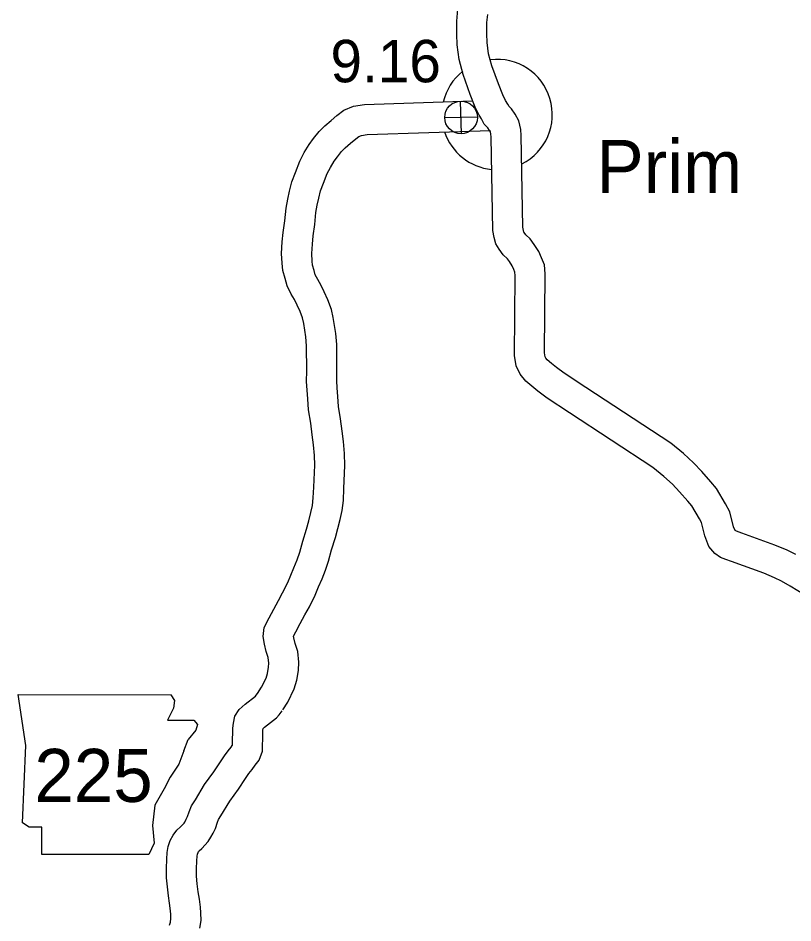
# Model space of a CAD drawing. Extents: x -939622 to -934222, y 1383701 to 1385301.
# Drawn here: x -936523.3 to -936500.16, y 1384758.34 to 1384785.37 of the extents above; entities that cross this region are included whole.
import ezdxf

# ---------------------------------------------------------------- set-up
doc = ezdxf.new("R2010")
doc.units = 0
for name, color, linetype in [('Level 10', 7, 'Continuous'), ('Level 21', 7, 'Continuous'), ('Level 24', 7, 'Continuous'), ('Level 25', 7, 'Continuous'), ('Level 26', 7, 'Continuous')]:
    doc.layers.add(name, color=color, linetype=linetype)

msp = doc.modelspace()

# ---------------------------------------------------------------- linework, layer by layer
at = {"layer": 'Level 10'}
for points in [[(-936499.776, 1384768.122), (-936500.242, 1384768.403), (-936500.495, 1384768.549), (-936500.706, 1384768.651), (-936501.029, 1384768.789), (-936501.991, 1384769.136), (-936502.156, 1384769.197), (-936502.315, 1384769.258), (-936502.493, 1384769.377), (-936502.665, 1384769.583), (-936502.79, 1384769.903), (-936502.884, 1384770.296), (-936502.949, 1384770.413), (-936503.177, 1384770.793), (-936503.294, 1384770.933), (-936503.541, 1384771.216), (-936503.756, 1384771.442), (-936504.013, 1384771.678), (-936504.338, 1384771.938), (-936506.829, 1384773.58), (-936507.5, 1384774.017), (-936507.777, 1384774.219), (-936507.952, 1384774.367), (-936508.132, 1384774.521), (-936508.305, 1384774.727), (-936508.42, 1384774.982), (-936508.476, 1384775.291), (-936508.451, 1384777.679), (-936508.462, 1384777.776), (-936508.493, 1384777.857), (-936508.543, 1384777.965), (-936508.624, 1384778.096), (-936508.682, 1384778.173), (-936508.807, 1384778.295), (-936508.933, 1384778.461), (-936509.024, 1384778.623), (-936509.077, 1384778.808), (-936509.119, 1384779.017), (-936509.169, 1384781.814), (-936509.175, 1384781.903), (-936509.19, 1384781.966), (-936509.216, 1384782.012), (-936509.265, 1384782.083), (-936509.377, 1384782.201), (-936509.457, 1384782.359), (-936509.522, 1384782.466), (-936509.643, 1384782.7), (-936509.795, 1384783.079), (-936510.009, 1384783.677), (-936510.127, 1384784.126), (-936510.186, 1384784.565), (-936510.198, 1384784.883), (-936510.192, 1384785.274), (-936510.163, 1384785.631)], [(-936500.074, 1384769.345), (-936500.332, 1384769.47), (-936500.7, 1384769.627), (-936501.683, 1384769.982), (-936501.839, 1384770.039), (-936501.884, 1384770.056), (-936501.929, 1384770.173), (-936502.037, 1384770.623), (-936502.168, 1384770.862), (-936502.442, 1384771.316), (-936502.61, 1384771.517), (-936502.876, 1384771.822), (-936503.124, 1384772.084), (-936503.427, 1384772.361), (-936503.807, 1384772.667), (-936506.336, 1384774.333), (-936506.989, 1384774.758), (-936507.22, 1384774.927), (-936507.37, 1384775.053), (-936507.491, 1384775.156), (-936507.535, 1384775.209), (-936507.554, 1384775.251), (-936507.575, 1384775.367), (-936507.551, 1384777.723), (-936507.58, 1384777.992), (-936507.664, 1384778.209), (-936507.749, 1384778.392), (-936507.88, 1384778.604), (-936508.003, 1384778.769), (-936508.13, 1384778.893), (-936508.179, 1384778.957), (-936508.188, 1384778.973), (-936508.202, 1384779.021), (-936508.221, 1384779.116), (-936508.27, 1384781.854), (-936508.282, 1384782.035), (-936508.343, 1384782.3), (-936508.454, 1384782.492), (-936508.562, 1384782.651), (-936508.634, 1384782.726), (-936508.669, 1384782.794), (-936508.736, 1384782.906), (-936508.824, 1384783.075), (-936508.954, 1384783.398), (-936509.148, 1384783.944), (-936509.243, 1384784.301), (-936509.289, 1384784.641), (-936509.298, 1384784.893), (-936509.293, 1384785.23), (-936509.272, 1384785.476)], [(-936516.146, 1384765.191), (-936516.024, 1384765.38), (-936515.892, 1384765.652), (-936515.851, 1384765.794), (-936515.818, 1384765.98), (-936515.812, 1384766.102), (-936515.83, 1384766.267), (-936515.884, 1384766.446), (-936515.942, 1384766.67), (-936515.976, 1384766.891), (-936515.946, 1384767.164), (-936515.801, 1384767.453), (-936515.661, 1384767.711), (-936515.523, 1384767.969), (-936515.395, 1384768.199), (-936515.245, 1384768.506), (-936515.149, 1384768.727), (-936515.057, 1384768.948), (-936514.966, 1384769.188), (-936514.886, 1384769.417), (-936514.795, 1384769.745), (-936514.682, 1384770.099), (-936514.617, 1384770.347), (-936514.552, 1384770.601), (-936514.507, 1384770.808), (-936514.48, 1384771.034), (-936514.463, 1384771.359), (-936514.436, 1384772.01), (-936514.444, 1384772.304), (-936514.477, 1384772.618), (-936514.515, 1384772.921), (-936514.557, 1384773.27), (-936514.62, 1384773.665), (-936514.641, 1384773.994), (-936514.666, 1384774.248), (-936514.682, 1384774.509), (-936514.675, 1384774.826), (-936514.68, 1384775.574), (-936514.704, 1384775.848), (-936514.731, 1384776.04), (-936514.766, 1384776.24), (-936514.806, 1384776.416), (-936514.873, 1384776.606), (-936514.964, 1384776.795), (-936515.042, 1384776.958), (-936515.136, 1384777.12), (-936515.265, 1384777.366), (-936515.323, 1384777.588), (-936515.39, 1384777.823), (-936515.411, 1384778.044), (-936515.426, 1384778.334), (-936515.405, 1384778.681), (-936515.377, 1384778.958), (-936515.332, 1384779.309), (-936515.293, 1384779.686), (-936515.244, 1384779.954), (-936515.192, 1384780.195), (-936515.118, 1384780.476), (-936515.014, 1384780.75), (-936514.885, 1384781.092), (-936514.754, 1384781.347), (-936514.605, 1384781.588), (-936514.475, 1384781.771), (-936514.306, 1384781.978), (-936514.138, 1384782.148), (-936513.951, 1384782.309), (-936513.773, 1384782.46), (-936513.569, 1384782.616), (-936513.277, 1384782.736), (-936512.949, 1384782.784), (-936509.73, 1384782.89)], [(-936515.391, 1384764.703), (-936515.239, 1384764.936), (-936515.048, 1384765.328), (-936514.973, 1384765.592), (-936514.922, 1384765.877), (-936514.909, 1384766.128), (-936514.945, 1384766.448), (-936515.017, 1384766.688), (-936515.059, 1384766.852), (-936515.068, 1384766.907), (-936515.003, 1384767.036), (-936514.869, 1384767.284), (-936514.732, 1384767.538), (-936514.596, 1384767.783), (-936514.428, 1384768.128), (-936514.32, 1384768.375), (-936514.22, 1384768.616), (-936514.12, 1384768.88), (-936514.027, 1384769.148), (-936513.932, 1384769.487), (-936513.818, 1384769.848), (-936513.746, 1384770.12), (-936513.676, 1384770.393), (-936513.619, 1384770.658), (-936513.582, 1384770.956), (-936513.564, 1384771.317), (-936513.535, 1384772.003), (-936513.545, 1384772.364), (-936513.583, 1384772.721), (-936513.622, 1384773.029), (-936513.665, 1384773.394), (-936513.724, 1384773.765), (-936513.744, 1384774.066), (-936513.768, 1384774.321), (-936513.782, 1384774.528), (-936513.775, 1384774.819), (-936513.781, 1384775.616), (-936513.809, 1384775.948), (-936513.842, 1384776.181), (-936513.884, 1384776.418), (-936513.939, 1384776.666), (-936514.041, 1384776.953), (-936514.153, 1384777.186), (-936514.246, 1384777.379), (-936514.347, 1384777.554), (-936514.421, 1384777.694), (-936514.455, 1384777.825), (-936514.502, 1384777.989), (-936514.513, 1384778.11), (-936514.524, 1384778.33), (-936514.507, 1384778.61), (-936514.483, 1384778.857), (-936514.438, 1384779.205), (-936514.401, 1384779.558), (-936514.361, 1384779.779), (-936514.317, 1384779.986), (-936514.26, 1384780.201), (-936514.173, 1384780.431), (-936514.061, 1384780.726), (-936513.97, 1384780.904), (-936513.854, 1384781.091), (-936513.758, 1384781.226), (-936513.636, 1384781.376), (-936513.524, 1384781.489), (-936513.365, 1384781.626), (-936513.208, 1384781.76), (-936513.118, 1384781.828), (-936513.036, 1384781.862), (-936512.868, 1384781.887), (-936509.189, 1384782.007)], [(-936516.89, 1384763.843), (-936516.888, 1384764.007), (-936516.885, 1384764.156), (-936516.868, 1384764.31), (-936516.824, 1384764.512), (-936516.694, 1384764.714), (-936516.519, 1384764.875), (-936516.206, 1384765.116), (-936516.205, 1384765.117), (-936516.126, 1384765.22)], [(-936515.99, 1384763.831), (-936515.988, 1384763.991), (-936515.986, 1384764.096), (-936515.98, 1384764.148), (-936515.939, 1384764.186), (-936515.576, 1384764.465), (-936515.5, 1384764.557), (-936515.411, 1384764.674)], [(-936518.77, 1384758.276), (-936518.747, 1384758.363), (-936518.731, 1384758.473), (-936518.734, 1384758.587), (-936518.746, 1384758.705), (-936518.775, 1384758.93), (-936518.808, 1384759.15), (-936518.839, 1384759.414), (-936518.865, 1384759.69), (-936518.869, 1384759.968), (-936518.856, 1384760.244), (-936518.843, 1384760.441), (-936518.812, 1384760.62), (-936518.75, 1384760.803), (-936518.668, 1384760.957), (-936518.556, 1384761.106), (-936518.441, 1384761.209), (-936518.34, 1384761.317), (-936518.318, 1384761.354), (-936518.273, 1384761.437), (-936518.234, 1384761.515), (-936518.183, 1384761.66), (-936518.116, 1384761.839), (-936518.001, 1384762.013), (-936517.728, 1384762.472), (-936517.455, 1384762.852), (-936517.254, 1384763.153), (-936517.135, 1384763.332), (-936517.02, 1384763.479), (-936516.933, 1384763.592), (-936516.899, 1384763.637), (-936516.896, 1384763.645), (-936516.895, 1384763.688), (-936516.89, 1384763.851)], [(-936517.864, 1384758.183), (-936517.829, 1384758.417), (-936517.835, 1384758.646), (-936517.853, 1384758.81), (-936517.883, 1384759.052), (-936517.915, 1384759.269), (-936517.944, 1384759.51), (-936517.966, 1384759.738), (-936517.968, 1384759.953), (-936517.957, 1384760.194), (-936517.948, 1384760.334), (-936517.937, 1384760.397), (-936517.921, 1384760.444), (-936517.906, 1384760.473), (-936517.889, 1384760.495), (-936517.811, 1384760.565), (-936517.619, 1384760.771), (-936517.538, 1384760.905), (-936517.474, 1384761.022), (-936517.404, 1384761.164), (-936517.337, 1384761.352), (-936517.309, 1384761.428), (-936517.238, 1384761.535), (-936516.975, 1384761.978), (-936516.715, 1384762.339), (-936516.505, 1384762.654), (-936516.404, 1384762.805), (-936516.309, 1384762.927), (-936516.217, 1384763.047), (-936516.099, 1384763.204), (-936516.001, 1384763.475), (-936515.996, 1384763.661), (-936515.99, 1384763.823)]]:
    msp.add_lwpolyline(points, dxfattribs=at)
at = {"layer": 'Level 21'}
for p, q in [((-936523.068, 1384763.636), (-936523.296, 1384765.159)), ((-936523.296, 1384765.159), (-936518.732, 1384765.156)), ((-936518.732, 1384765.156), (-936518.627, 1384764.981)), ((-936518.728, 1384765.159), (-936518.728, 1384765.159)), ((-936518.627, 1384764.981), (-936518.652, 1384764.753)), ((-936518.652, 1384764.753), (-936518.83, 1384764.397)), ((-936518.83, 1384764.397), (-936518.043, 1384764.397)), ((-936518.043, 1384764.397), (-936517.941, 1384764.27)), ((-936517.941, 1384764.27), (-936517.992, 1384764.093)), ((-936517.992, 1384764.093), (-936518.221, 1384763.814)), ((-936518.347, 1384763.484), (-936518.221, 1384763.814)), ((-936523.169, 1384761.327), (-936523.068, 1384763.636)), ((-936518.347, 1384763.484), (-936518.5, 1384763.078)), ((-936518.5, 1384763.078), (-936518.753, 1384762.697)), ((-936518.753, 1384762.697), (-936518.931, 1384762.342)), ((-936518.931, 1384762.342), (-936519.21, 1384761.86)), ((-936519.21, 1384761.86), (-936519.286, 1384761.251)), ((-936522.966, 1384761.2), (-936523.169, 1384761.327)), ((-936522.585, 1384761.2), (-936522.966, 1384761.2)), ((-936522.585, 1384760.388), (-936522.585, 1384761.2)), ((-936519.286, 1384761.251), (-936519.236, 1384760.718)), ((-936519.236, 1384760.718), (-936519.388, 1384760.388)), ((-936519.388, 1384760.388), (-936522.585, 1384760.388))]:
    msp.add_line(p, q, dxfattribs=at)
at = {"layer": 'Level 24'}
for start, end in [(296.6709, 96.7766), (128.4594, 167.0851), (198.0759, 264.241)]:
    msp.add_arc((-936508.992, 1384782.484), 1.65, start, end, dxfattribs=at)
at = {"layer": 'Level 26'}
for p, q in [((-936510.057, 1384781.91), (-936510.079, 1384782.887)), ((-936509.58, 1384782.41), (-936510.556, 1384782.387))]:
    msp.add_line(p, q, dxfattribs=at)
msp.add_circle((-936510.068, 1384782.399), 0.488, dxfattribs=at)

# ---------------------------------------------------------------- texts
at = {"layer": 'Level 21'}
msp.add_text('225', height=1.584, dxfattribs=at).set_placement((-936522.811, 1384761.954))
at = {"layer": 'Level 24'}
msp.add_text('Prim', height=1.584, dxfattribs=at).set_placement((-936506.026, 1384780.141))
at = {"layer": 'Level 25'}
msp.add_text('9.16', height=1.2672, dxfattribs=at).set_placement((-936513.968, 1384783.448))

doc.saveas('drawing.dxf')
